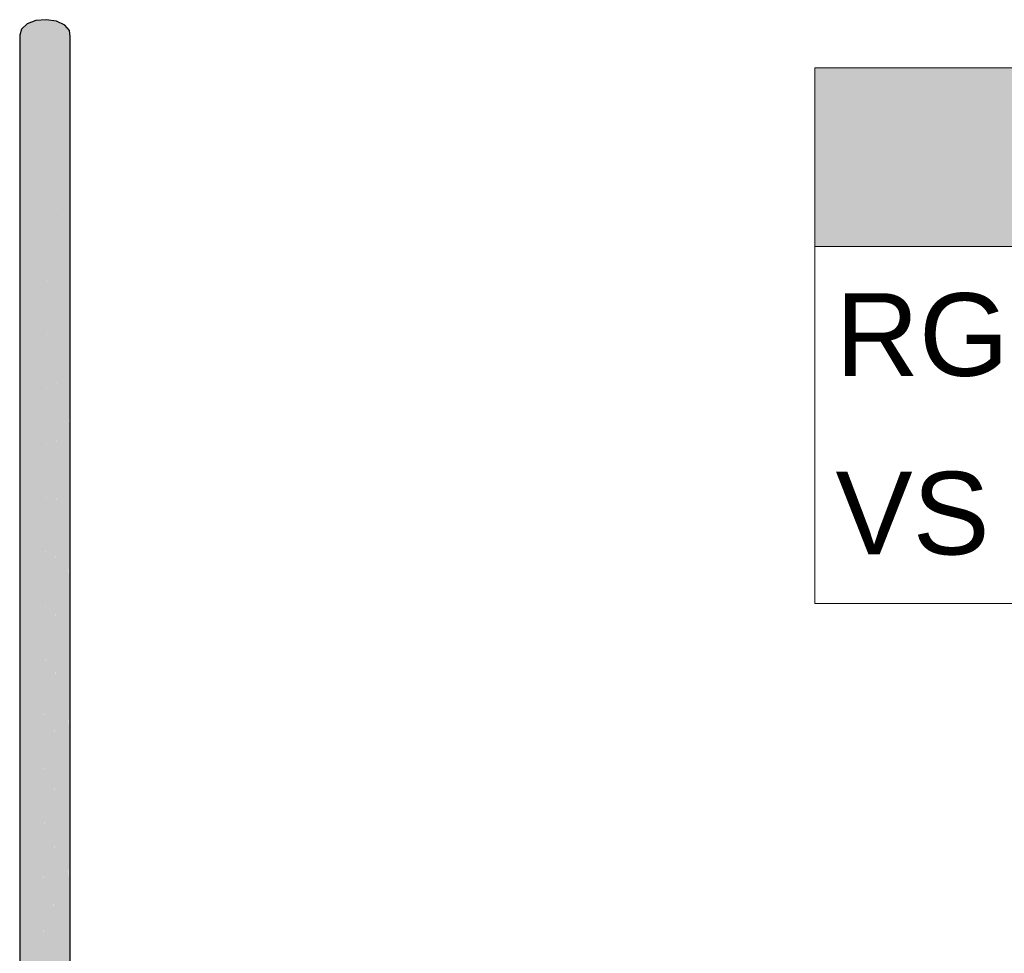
# Model space of a CAD drawing. Header units: millimetres. Extents: x 2 to 902, y -447 to 199.
# Tile 461 of 656: x 105.61 to 107.99, y 99.61 to 101.86. Entities that reach past the tile are written whole.
import ezdxf

# ---------------------------------------------------------------- set-up
doc = ezdxf.new("R2010")
doc.units = ezdxf.units.MM
doc.header["$MEASUREMENT"] = 0
doc.linetypes.add('NULL', pattern=[0])
for name, color, linetype, lineweight in [('AF-Condutos', 4, 'Continuous', 25), ('DI-Hachuras Tabelas', 251, 'Continuous', 0), ('DI-Tabelas', 7, 'Continuous', 13)]:
    doc.layers.add(name, color=color, linetype=linetype, lineweight=lineweight)
doc.styles.add('Arial', font='arial.ttf')

msp = doc.modelspace()

# ---------------------------------------------------------------- hatches: boundary and pattern name
at = {"layer": 'AF-Condutos', "linetype": 'Continuous'}
for points in [[(105.6089, 97.7363), (105.6089, 97.7306), (105.6097, 97.7294), (105.6108, 97.7279), (105.6121, 97.7261), (105.6123, 97.7258), (105.6137, 97.7238), (105.6154, 97.7205), (105.6154, 97.7215), (105.6154, 97.7743), (105.6154, 97.7215), (105.6155, 97.7204), (105.6159, 97.7201), (105.6169, 97.7194), (105.6249, 97.7134), (105.6251, 97.7132), (105.6267, 97.712), (105.629, 97.711), (105.6314, 97.7084), (105.631, 97.7101), (105.6314, 97.7099), (105.6314, 97.7864), (105.6314, 97.8078), (105.6314, 101.8016), (105.6158, 97.7861), (105.6158, 97.7746), (105.6156, 97.7213), (105.6158, 97.7746), (105.6158, 97.786), (105.6154, 101.813), (105.6154, 97.7855), (105.6154, 97.8632), (105.6154, 101.813), (105.609, 97.8353), (105.6154, 101.813), (105.6158, 97.7746), (105.6314, 101.8016), (105.6314, 97.7099), (105.6317, 97.7098), (105.6316, 97.7082), (105.6325, 97.708), (105.6393, 97.7064), (105.6541, 97.7029), (105.6541, 101.7949), (105.6541, 97.6629), (105.6795, 101.7941), (105.6795, 97.6621), (105.7033, 101.7994), (105.7033, 97.7065), (105.7035, 97.7067), (105.7213, 101.8098), (105.7213, 97.6778), (105.7305, 101.8235), (105.7291, 101.8382), (105.67, 101.829), (105.7291, 101.8382), (105.7176, 101.8513), (105.6978, 101.8605), (105.6732, 101.8643), (105.648, 101.862), (105.6267, 101.854), (105.6128, 101.8417), (105.6088, 101.8272), (105.6088, 97.8343), (105.609, 97.8349), (105.6088, 97.8343), (105.6088, 97.7764), (105.6088, 97.7366), (105.6089, 97.7363), (105.609, 97.7765), (105.6089, 97.7694)], [(105.7305, 97.7338), (105.7305, 97.7698), (105.7305, 97.7773), (105.7305, 97.8368), (105.7305, 101.8235), (105.7218, 97.8749), (105.7216, 97.7897), (105.7215, 97.7765), (105.7214, 97.7182), (105.7214, 97.7171), (105.723, 97.7194), (105.7252, 97.7224), (105.727, 97.7249), (105.7291, 97.7279), (105.7305, 97.7297)], [(105.7033, 97.7076), (105.7033, 101.7994), (105.6798, 97.7024), (105.6798, 97.7014), (105.6858, 97.7029), (105.7006, 97.7064), (105.7033, 97.7071)], [(105.7213, 97.7181), (105.7213, 97.7261), (105.7213, 101.8098), (105.7133, 97.7174), (105.7213, 101.8098), (105.7035, 97.7077), (105.704, 97.7072), (105.7051, 97.7084), (105.7133, 97.712), (105.7213, 97.7156)], [(105.67, 97.7017), (105.6795, 97.7009), (105.6795, 97.7024), (105.6795, 101.7941), (105.6544, 97.7029)]]:
    msp.add_hatch(color=151, dxfattribs=at).paths.add_polyline_path(points)
at = {"layer": 'DI-Hachuras Tabelas', "linetype": 'Continuous'}
msp.add_hatch(color=251, dxfattribs=at).paths.add_polyline_path([(107.5314, 101.7479), (116.5323, 101.7479), (116.5323, 101.3159), (107.5314, 101.3159)])

# ---------------------------------------------------------------- linework, layer by layer
at = {"layer": 'AF-Condutos'}
for p, q in [((105.6267, 101.854), (105.6128, 101.8417)), ((105.648, 101.862), (105.6267, 101.854)), ((105.6732, 101.8643), (105.648, 101.862)), ((105.6978, 101.8605), (105.6732, 101.8643)), ((105.7176, 101.8513), (105.6978, 101.8605)), ((105.7291, 101.8382), (105.7176, 101.8513)), ((105.6128, 101.8417), (105.6088, 101.8272)), ((105.6088, 101.8272), (105.6088, 97.8343)), ((105.7305, 101.8235), (105.7291, 101.8382)), ((105.7305, 97.8368), (105.7305, 101.8235))]:
    msp.add_line(p, q, dxfattribs=at)
at = {"layer": 'DI-Hachuras Tabelas'}
msp.add_lwpolyline([(107.5314, 101.7479), (116.5323, 101.7479), (116.5323, 101.3159), (107.5314, 101.3159), (107.5314, 101.7479)], dxfattribs=at)
at = {"layer": 'DI-Tabelas'}
for p, q in [((107.5314, 101.3159), (107.5314, 101.7479)), ((107.5314, 101.7479), (116.5323, 101.7479)), ((116.5323, 101.3159), (107.5314, 101.3159)), ((107.5314, 100.8839), (107.5314, 101.3159)), ((107.5314, 100.4519), (107.5314, 100.8839)), ((108.1426, 100.4519), (107.5314, 100.4519))]:
    msp.add_line(p, q, dxfattribs=at)

# ---------------------------------------------------------------- texts
at = {"layer": 'DI-Tabelas', "linetype": 'NULL', "char_height": 0.2, "attachment_point": 7, "line_spacing_factor": 0.6, "style": 'Arial'}
for s, insert, width in [('RG', (107.5814, 100.9999), 0.838415), ('VS', (107.5814, 100.5679), 0.745732)]:
    msp.add_mtext(s, dxfattribs=dict(at, insert=insert, width=width))

doc.saveas('drawing.dxf')
